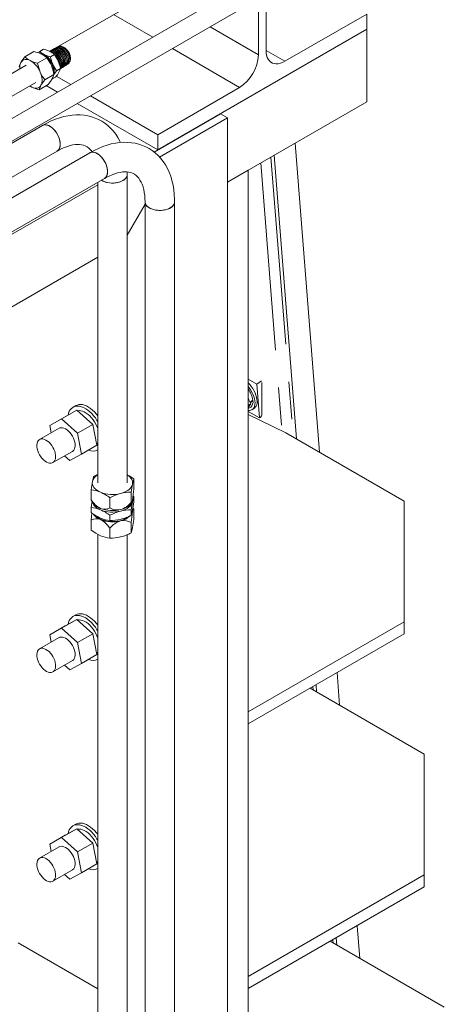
# Model space of a CAD drawing. Header units: millimetres. Extents: x 450 to 25135, y 150 to 17673.
# Tile 442 of 463: x 23675 to 24106, y 12099 to 13097. Entities that reach past the tile are written whole.
import ezdxf

# ---------------------------------------------------------------- set-up
doc = ezdxf.new("R2010")
doc.units = ezdxf.units.MM
doc.linetypes.add('SLD-Centrada-doble', pattern=[12.7, 6.35, -1.27, 1.27, -1.27, 1.27, -1.27])
doc.linetypes.add('SLD-Continua', pattern=[0])
doc.layers.add('COTAS', color=1, linetype='SLD-Continua')
doc.layers.add('OCULTA', color=8, linetype='SLD-Continua')

msp = doc.modelspace()

# ---------------------------------------------------------------- linework, layer by layer
at = {"color": 7, "linetype": 'SLD-Continua', "lineweight": 18, "ltscale": 30}
for p, q in [((23893.32, 13127.83), (23559.22, 12935)), ((23570.22, 12918.26), (23903.32, 13110.51)), ((23681.19, 13051.1), (23519.62, 12957.85)), ((23539.62, 12946.31), (23691.19, 13033.78)), ((23697.78, 12990.1), (23570.22, 12916.48)), ((23570.22, 12881.84), (23712.78, 12964.12)), ((23745.86, 12962.35), (23572.25, 12862.15)), ((23587.19, 12836.13), (23760.86, 12936.37)), ((23783.92, 12940.34), (23783.88, 12942.92)), ((23783.92, 12627.57), (23783.92, 12940.34)), ((23753.92, 12932.36), (23753.92, 12627.57)), ((23802, 12912.59), (23802, 11905.06)), ((23832, 11905.06), (23832, 12912.59)), ((23753.92, 12575.39), (23753.92, 11932.81)), ((23783.92, 11932.81), (23783.92, 12575.01))]:
    msp.add_line(p, q, dxfattribs=at)
at = {"color": 7, "linetype": 'SLD-Continua', "lineweight": 18, "ltscale": 30, "flags": 128}
for points in [[(23777.26, 12972.81), (23776.58, 12974.28), (23774.53, 12977.95), (23772.26, 12981.36), (23769.78, 12984.52), (23767.1, 12987.4), (23764.24, 12990.01), (23761.22, 12992.34), (23758.03, 12994.4), (23754.7, 12996.17), (23751.23, 12997.65), (23747.64, 12998.85), (23743.94, 12999.76), (23740.12, 13000.39), (23736.2, 13000.72), (23732.19, 13000.75), (23728.09, 13000.49), (23723.91, 12999.92), (23719.67, 12999.05), (23715.37, 12997.88), (23711.04, 12996.4), (23706.69, 12994.63), (23702.33, 12992.57), (23697.78, 12990.1)], [(23715.89, 12970.99), (23715.76, 12972.93), (23715.39, 12974.97), (23714.78, 12977.06), (23713.95, 12979.15), (23712.92, 12981.19), (23711.71, 12983.14), (23710.35, 12984.95), (23708.86, 12986.57), (23707.3, 12987.97), (23705.69, 12989.11), (23704.06, 12989.98), (23702.47, 12990.54), (23700.94, 12990.79), (23699.51, 12990.72), (23698.22, 12990.33), (23697.78, 12990.1)], [(23697.78, 12990.1), (23698.85, 12990.56), (23700.21, 12990.79), (23701.69, 12990.71), (23703.26, 12990.3), (23704.87, 12989.58), (23706.5, 12988.57), (23708.09, 12987.3), (23709.62, 12985.78), (23711.04, 12984.06), (23712.34, 12982.18), (23713.46, 12980.18), (23714.4, 12978.11), (23715.12, 12976.01), (23715.61, 12973.94), (23715.85, 12971.94), (23715.85, 12970.07), (23715.61, 12968.36), (23715.12, 12966.85), (23714.4, 12965.59), (23713.46, 12964.59), (23712.78, 12964.12)], [(23712.77, 12964.11), (23712.92, 12964.2), (23713.95, 12965.05), (23714.78, 12966.19), (23715.39, 12967.58), (23715.76, 12969.19), (23715.89, 12970.99)], [(23712.78, 12964.12), (23714.4, 12965.02), (23717.45, 12966.57), (23720.41, 12967.86), (23723.27, 12968.91), (23726, 12969.72), (23728.6, 12970.29), (23731.06, 12970.64), (23733.37, 12970.77), (23735.53, 12970.71), (23737.56, 12970.44), (23739.48, 12969.98), (23741.32, 12969.3), (23743.12, 12968.36), (23744.9, 12967.08), (23746.34, 12965.73), (23747.62, 12964.22), (23748.08, 12963.55)], [(23832, 12912.59), (23831.97, 12915.27), (23831.7, 12920.19), (23831.18, 12925), (23830.39, 12929.66), (23829.34, 12934.17), (23828.03, 12938.5), (23826.47, 12942.62), (23824.66, 12946.53), (23822.61, 12950.2), (23820.34, 12953.61), (23817.86, 12956.77), (23815.19, 12959.65), (23812.33, 12962.26), (23809.3, 12964.59), (23806.12, 12966.64), (23802.78, 12968.41), (23799.32, 12969.9), (23795.73, 12971.1), (23792.02, 12972.01), (23788.2, 12972.64), (23784.29, 12972.97), (23780.27, 12973), (23776.17, 12972.74), (23771.99, 12972.17), (23767.75, 12971.3), (23763.45, 12970.13), (23759.12, 12968.65), (23754.77, 12966.88), (23750.42, 12964.82), (23745.86, 12962.35)], [(23763.97, 12943.24), (23763.84, 12945.18), (23763.47, 12947.22), (23762.87, 12949.31), (23762.04, 12951.4), (23761, 12953.44), (23759.79, 12955.39), (23758.43, 12957.19), (23756.95, 12958.82), (23755.38, 12960.22), (23753.77, 12961.36), (23752.15, 12962.23), (23750.55, 12962.79), (23749.02, 12963.04), (23747.6, 12962.97), (23746.31, 12962.57), (23745.86, 12962.35)], [(23745.86, 12962.35), (23746.93, 12962.81), (23748.3, 12963.04), (23749.78, 12962.95), (23751.34, 12962.55), (23752.96, 12961.83), (23754.58, 12960.82), (23756.17, 12959.55), (23757.7, 12958.03), (23759.13, 12956.31), (23760.42, 12954.43), (23761.55, 12952.43), (23762.48, 12950.35), (23763.2, 12948.26), (23763.69, 12946.19), (23763.94, 12944.19), (23763.94, 12942.32), (23763.69, 12940.61), (23763.2, 12939.1), (23762.48, 12937.84), (23761.55, 12936.84), (23760.86, 12936.37)], [(23757.74, 12934.57), (23757.91, 12934.46), (23759.6, 12933.56), (23761.5, 12932.81), (23763.58, 12932.25), (23765.78, 12931.87), (23768.06, 12931.7), (23770.35, 12931.72), (23772.62, 12931.95), (23774.79, 12932.37), (23776.83, 12932.98), (23778.68, 12933.77), (23780.31, 12934.7), (23781.66, 12935.77), (23782.72, 12936.95), (23783.46, 12938.21), (23783.85, 12939.51), (23783.92, 12940.34)], [(23760.85, 12936.36), (23761, 12936.45), (23762.04, 12937.3), (23762.87, 12938.44), (23763.47, 12939.82), (23763.84, 12941.44), (23763.97, 12943.24)], [(23760.86, 12936.37), (23762.48, 12937.27), (23765.53, 12938.82), (23768.49, 12940.11), (23771.35, 12941.16), (23774.08, 12941.97), (23776.68, 12942.54), (23779.14, 12942.89), (23781.45, 12943.02), (23783.61, 12942.95), (23785.64, 12942.69), (23787.56, 12942.23), (23789.4, 12941.55), (23791.21, 12940.61), (23792.98, 12939.33), (23794.42, 12937.98), (23795.71, 12936.47), (23796.88, 12934.77), (23798.04, 12932.68), (23799.06, 12930.38), (23799.95, 12927.86), (23800.68, 12925.13), (23801.26, 12922.18), (23801.68, 12919.01), (23801.93, 12915.66), (23802, 12912.59)], [(23783.92, 12940.34), (23783.92, 12940.17), (23783.7, 12938.85), (23783.13, 12937.57), (23782.23, 12936.35), (23781.02, 12935.22), (23779.53, 12934.22)], [(23802, 12912.59), (23802.14, 12911.43), (23802.62, 12910.14), (23803.43, 12908.9), (23804.57, 12907.74), (23806, 12906.71), (23807.68, 12905.81), (23809.58, 12905.06), (23811.66, 12904.5), (23813.86, 12904.12), (23816.14, 12903.95), (23818.44, 12903.97), (23820.7, 12904.2), (23822.87, 12904.62), (23824.91, 12905.23), (23826.77, 12906.02), (23828.39, 12906.95), (23829.75, 12908.02), (23830.8, 12909.2), (23831.54, 12910.45), (23831.93, 12911.76), (23832, 12912.59)], [(23827.61, 12906.47), (23825.87, 12905.6), (23823.91, 12904.91), (23821.8, 12904.39), (23819.58, 12904.06), (23817.29, 12903.93), (23815, 12904.01), (23812.75, 12904.29), (23810.6, 12904.76), (23808.61, 12905.41), (23806.81, 12906.24), (23805.25, 12907.21), (23803.96, 12908.31), (23802.98, 12909.51), (23802.33, 12910.78), (23802.03, 12912.09), (23802, 12912.58)], [(23832, 12912.59), (23832, 12912.42), (23831.78, 12911.1), (23831.21, 12909.82), (23830.31, 12908.6), (23829.1, 12907.47), (23827.61, 12906.47)]]:
    msp.add_lwpolyline(points, dxfattribs=at)
at = {"color": 7, "linetype": 'SLD-Continua', "lineweight": 18, "ltscale": 900}
msp.add_arc((23768.95, 12954.25), 22.65, 240.34408, 297.82688, dxfattribs=at)
at = {"layer": 'COTAS', "linetype": 'SLD-Continua', "lineweight": 18, "ltscale": 30}
for p, q in [((23689.22, 13065.12), (23679.93, 13059.76)), ((23695.05, 13065.21), (23693.89, 13063.64)), ((23695.05, 13065.21), (23699, 13067.49)), ((23705.36, 13065.59), (23705.17, 13065.5)), ((23706.67, 13066.28), (23706.48, 13066.19)), ((23707.98, 13066.97), (23707.79, 13066.88)), ((23709.29, 13067.67), (23709.1, 13067.57)), ((23710.6, 13068.36), (23710.41, 13068.26)), ((23711.91, 13069.05), (23711.73, 13068.95)), ((23713.22, 13069.74), (23713.04, 13069.64)), ((23720.54, 13068.84), (23719.83, 13069.3)), ((23702.25, 13058.6), (23692.96, 13053.24)), ((23706.05, 13059.71), (23710, 13061.99)), ((23726.26, 13058.37), (23726.22, 13058.98)), ((23712.18, 13045.6), (23716.13, 13047.88)), ((23716.26, 13047.74), (23716.44, 13047.85)), ((23717.52, 13048.53), (23717.69, 13048.64)), ((23718.77, 13049.31), (23718.95, 13049.43)), ((23720.03, 13050.11), (23720.2, 13050.22)), ((23721.28, 13050.89), (23721.45, 13051)), ((23722.53, 13051.68), (23722.71, 13051.79)), ((23723.79, 13052.47), (23723.96, 13052.58)), ((23709.53, 13041.87), (23700.23, 13036.51)), ((23707.48, 13037.07), (23711.27, 13039.26)), ((23703.76, 13031.66), (23694.47, 13026.29)), ((23790.58, 12621.23), (23790.58, 12631.58)), ((23747.26, 12610.21), (23747.26, 12620.56)), ((23788.02, 12607.65), (23788.02, 12618)), ((23747.36, 12610.07), (23750.2, 12606.41)), ((23766.36, 12602.14), (23766.36, 12612.49)), ((23787.63, 12606.41), (23788.6, 12607.65)), ((23790.58, 12613.72), (23789.89, 12614.17)), ((23790.58, 12608.34), (23790.58, 12613.72)), ((23747.26, 12597.31), (23747.26, 12602.69)), ((23788.02, 12594.76), (23788.02, 12600.14)), ((23790.47, 12600.96), (23789.63, 12602.05)), ((23790.58, 12600.83), (23790.58, 12590.48)), ((23747.26, 12589.8), (23747.26, 12579.45)), ((23766.36, 12589.24), (23766.36, 12594.62)), ((23788.02, 12587.25), (23788.02, 12576.89)), ((23766.36, 12581.73), (23766.36, 12571.38))]:
    msp.add_line(p, q, dxfattribs=at)
at = {"layer": 'COTAS', "linetype": 'SLD-Continua', "lineweight": 18, "ltscale": 30, "flags": 128}
for points in [[(23699, 13067.49), (23702.31, 13066.5), (23705.35, 13065.24)], [(23705.23, 13065.16), (23706.53, 13065.33), (23709.05, 13064.56), (23711.59, 13062.79), (23713.89, 13060.24), (23715.69, 13057.2), (23716.79, 13054.02), (23717.09, 13051.06), (23716.54, 13048.66), (23716.1, 13048.12)], [(23716.21, 13047.82), (23717.36, 13048.86), (23718.1, 13051.06), (23718.01, 13053.9), (23717.11, 13057.04), (23715.47, 13060.14), (23713.29, 13062.82), (23710.79, 13064.8), (23708.25, 13065.83), (23705.96, 13065.8), (23705.24, 13065.37)], [(23716.06, 13048.22), (23716.49, 13048.82), (23716.92, 13051.31), (23716.52, 13054.32), (23715.32, 13057.51), (23713.44, 13060.5), (23711.1, 13062.97), (23708.54, 13064.62), (23706.05, 13065.26), (23705.31, 13065.11)], [(23705.43, 13065.46), (23706.43, 13065.97), (23708.78, 13065.85), (23711.33, 13064.67), (23713.8, 13062.58), (23715.92, 13059.82), (23717.46, 13056.7), (23718.25, 13053.58), (23718.22, 13050.81), (23717.37, 13048.72), (23716.36, 13047.96)], [(23716.8, 13048.3), (23718.13, 13049.03), (23719.16, 13050.92), (23719.39, 13053.54), (23718.79, 13056.59), (23717.42, 13059.73), (23715.43, 13062.59), (23713.03, 13064.85), (23710.49, 13066.25), (23708.08, 13066.63), (23706.07, 13065.94), (23705.86, 13065.68)], [(23706.68, 13066.24), (23708.6, 13066.74), (23711.05, 13066.2), (23713.59, 13064.66), (23715.94, 13062.29), (23717.85, 13059.36), (23719.11, 13056.21), (23719.58, 13053.21), (23719.22, 13050.68), (23718.09, 13048.93), (23717.64, 13048.73)], [(23718.25, 13049.18), (23718.82, 13049.35), (23720.11, 13050.88), (23720.64, 13053.25), (23720.35, 13056.16), (23719.27, 13059.29), (23717.5, 13062.28), (23715.24, 13064.79), (23712.73, 13066.53), (23710.25, 13067.3), (23708.08, 13067.01), (23707.34, 13066.41)], [(23708.04, 13066.87), (23708.58, 13067.23), (23710.82, 13067.35), (23713.32, 13066.41), (23715.81, 13064.53), (23718, 13061.92), (23719.67, 13058.88), (23720.63, 13055.76), (23720.78, 13052.92), (23720.12, 13050.68), (23718.91, 13049.48)], [(23719.22, 13049.8), (23719.42, 13049.81), (23720.95, 13050.98), (23721.78, 13053.05), (23721.8, 13055.77), (23721.01, 13058.84), (23719.49, 13061.91), (23717.4, 13064.63), (23714.97, 13066.68), (23712.46, 13067.82), (23710.15, 13067.94), (23708.77, 13067.24)], [(23709.34, 13067.56), (23710.71, 13068.09), (23713.07, 13067.8), (23715.58, 13066.48), (23717.97, 13064.3), (23719.98, 13061.5), (23721.38, 13058.4), (23722.03, 13055.36), (23721.86, 13052.74), (23720.9, 13050.81), (23720.13, 13050.34)], [(23721.22, 13050.99), (23721.7, 13051.21), (23722.8, 13052.95), (23723.13, 13055.45), (23722.65, 13058.41), (23721.4, 13061.51), (23719.51, 13064.38), (23717.19, 13066.7), (23714.69, 13068.2), (23712.28, 13068.71), (23710.24, 13068.16), (23709.86, 13067.76)], [(23710.62, 13068.32), (23710.76, 13068.44), (23712.89, 13068.79), (23715.33, 13068.09), (23717.81, 13066.42), (23720.07, 13063.98), (23721.86, 13061.04), (23722.98, 13057.94), (23723.31, 13055.04), (23722.83, 13052.67), (23721.59, 13051.09), (23721.43, 13051.04)], [(23721.94, 13051.5), (23722.36, 13051.58), (23723.72, 13052.97), (23724.35, 13055.2), (23724.17, 13058.01), (23723.2, 13061.08), (23721.54, 13064.06), (23719.37, 13066.61), (23716.92, 13068.44), (23714.46, 13069.33), (23712.26, 13069.18), (23711.33, 13068.53)], [(23711.98, 13068.92), (23712.84, 13069.39), (23715.11, 13069.33), (23717.59, 13068.25), (23720, 13066.26), (23722.09, 13063.6), (23723.63, 13060.57), (23724.45, 13057.53), (23724.46, 13054.81), (23723.68, 13052.73), (23722.64, 13051.89)], [(23723.08, 13052.25), (23723.53, 13052.33), (23724.91, 13053.66), (23725.58, 13055.84), (23725.44, 13058.61), (23724.52, 13061.66), (23722.9, 13064.63), (23720.76, 13067.2), (23718.33, 13069.06), (23715.88, 13070), (23713.67, 13069.91), (23713.1, 13069.53)], [(23713.24, 13069.69), (23715.03, 13070.18), (23717.4, 13069.7), (23719.87, 13068.23), (23722.17, 13065.95), (23724.05, 13063.12), (23725.3, 13060.06), (23725.79, 13057.12), (23725.48, 13054.64), (23724.4, 13052.91), (23723.91, 13052.68)], [(23713.74, 13064.51), (23713.64, 13065.89), (23713.71, 13066.45)], [(23714, 13069.9), (23714.82, 13070.42), (23716.96, 13070.52), (23719.34, 13069.6), (23721.69, 13067.78), (23723.74, 13065.29), (23725.27, 13062.41), (23726.13, 13059.48), (23726.22, 13056.85), (23725.55, 13054.8), (23725.49, 13054.74)], [(23685.43, 13055.91), (23683.97, 13056.54), (23682.54, 13056.92), (23681.17, 13057.05), (23679.89, 13056.93), (23678.72, 13056.57), (23677.67, 13055.96), (23676.77, 13055.12), (23676.03, 13054.07)], [(23679.93, 13059.76), (23682.39, 13057.74), (23685.43, 13055.91)], [(23702.25, 13058.6), (23699.79, 13060.62), (23696.75, 13062.44)], [(23706.05, 13059.71), (23702.73, 13060.7), (23699.69, 13061.97)], [(23708.08, 13063.57), (23709.34, 13062.88), (23711.78, 13060.59), (23713.81, 13057.69), (23715.21, 13054.5), (23715.83, 13051.4), (23715.7, 13049.84)], [(23715.57, 13050.43), (23715.63, 13051.64), (23714.91, 13054.78), (23713.43, 13057.95), (23711.33, 13060.8), (23709.93, 13062.05)], [(23674.16, 13049.54), (23674.84, 13051.62), (23676.03, 13054.07)], [(23709.59, 13041.9), (23710.46, 13043.26), (23712.18, 13045.6)], [(23716.13, 13047.88), (23715.56, 13046.12), (23714.55, 13044.06)], [(23696.34, 13030.82), (23696.9, 13032.07), (23697.29, 13033.5), (23697.48, 13035.09), (23697.48, 13036.8), (23697.28, 13038.6), (23696.9, 13040.48), (23696.33, 13042.38), (23695.59, 13044.29)], [(23700.23, 13036.51), (23698.09, 13033.58), (23696.34, 13030.82)], [(23703.76, 13031.66), (23705.91, 13034.58), (23707.65, 13037.35)], [(23686.94, 13028.97), (23686.48, 13029.21), (23684.93, 13030.17)], [(23684.94, 13030.18), (23685.46, 13029.82), (23686.94, 13028.97)], [(23686.94, 13028.97), (23688.41, 13028.35), (23689.84, 13027.97), (23691.2, 13027.84), (23692.48, 13027.95), (23693.66, 13028.32), (23694.7, 13028.92), (23695.6, 13029.76), (23696.34, 13030.82)], [(23694.47, 13026.29), (23690.54, 13027.47), (23686.94, 13028.97)], [(23753.92, 12636.07), (23753.87, 12636.05), (23749.82, 12634.14)], [(23790.58, 12631.58), (23785.9, 12634.65), (23783.92, 12635.65)], [(23783.92, 12635.63), (23784.89, 12634.98), (23786.43, 12633.71), (23787.68, 12632.34), (23788.59, 12630.89), (23789.18, 12629.38), (23789.41, 12627.83), (23789.3, 12626.29)], [(23756.81, 12618.02), (23754.76, 12619.01), (23752.94, 12620.15), (23751.4, 12621.42), (23750.16, 12622.79), (23749.24, 12624.25), (23748.66, 12625.76), (23748.42, 12627.3), (23748.54, 12628.84)], [(23749.82, 12634.14), (23749.19, 12631.9), (23748.54, 12628.84)], [(23789.3, 12626.29), (23788.84, 12624.76), (23788.03, 12623.29), (23786.9, 12621.88), (23785.46, 12620.58), (23783.74, 12619.39), (23781.76, 12618.35), (23779.57, 12617.46), (23777.19, 12616.74)], [(23788.02, 12618), (23788.65, 12622.41), (23789.3, 12626.29)], [(23747.26, 12620.56), (23751.94, 12619.67), (23756.81, 12618.02)], [(23748.2, 12608.99), (23747.85, 12606.88), (23747.26, 12602.69)], [(23748.51, 12608.59), (23748.66, 12607.89), (23749.24, 12606.38), (23750.16, 12604.93), (23751.4, 12603.56), (23752.94, 12602.29), (23754.76, 12601.15), (23756.81, 12600.15)], [(23777.19, 12598.88), (23779.57, 12599.59), (23781.76, 12600.48), (23783.74, 12601.53), (23785.46, 12602.71), (23786.9, 12604.02), (23788.03, 12605.42), (23788.84, 12606.9), (23789.3, 12608.42)], [(23789.3, 12609.96), (23788.93, 12608.4), (23788.65, 12607.72), (23788.38, 12607.47), (23788.02, 12607.65)], [(23788.02, 12600.14), (23788.65, 12604.55), (23789.3, 12608.42)], [(23789.3, 12608.42), (23789.41, 12609.97), (23789.4, 12610.26)], [(23790.58, 12608.34), (23789.95, 12603.93), (23789.3, 12600.05)], [(23747.26, 12602.69), (23751.94, 12601.8), (23756.81, 12600.15)], [(23747.26, 12589.8), (23747.6, 12593.57), (23747.94, 12596.86)], [(23789.3, 12598.52), (23788.84, 12597), (23788.8, 12596.91)], [(23790.58, 12600.83), (23790.24, 12601.01), (23789.86, 12600.58), (23789.64, 12599.99), (23789.4, 12599.04), (23789.3, 12598.52)], [(23789.37, 12600.59), (23789.41, 12600.07), (23789.3, 12598.52)], [(23785.63, 12593.5), (23784.76, 12592.79), (23783, 12591.64), (23780.99, 12590.63), (23778.76, 12589.78), (23776.36, 12589.11), (23773.82, 12588.63), (23771.2, 12588.36), (23768.54, 12588.28), (23765.88, 12588.42), (23763.28, 12588.75), (23760.78, 12589.28), (23758.42, 12590), (23756.25, 12590.9), (23754.31, 12591.95), (23752.63, 12593.15), (23751.24, 12594.46), (23751, 12594.73)], [(23766.36, 12589.24), (23761.68, 12590.14), (23756.81, 12591.78)], [(23766.36, 12581.73), (23763.84, 12584.77), (23761, 12587.57), (23759.35, 12588.84), (23757.58, 12589.9), (23756.81, 12590.25)], [(23747.26, 12579.45), (23751.94, 12576.39), (23756.81, 12573.92)], [(23788.02, 12576.89), (23788.65, 12579.14), (23789.3, 12582.19)]]:
    msp.add_lwpolyline(points, dxfattribs=at)
at = {"layer": 'COTAS', "linetype": 'SLD-Centrada-doble', "lineweight": 18, "ltscale": 30, "flags": 128}
msp.add_lwpolyline([(23709.09, 13044.17), (23709.17, 13045.46), (23709.05, 13047.26), (23708.68, 13049.15), (23708.06, 13051.08), (23707.23, 13053), (23706.2, 13054.85), (23704.99, 13056.58), (23703.66, 13058.14), (23702.23, 13059.48), (23700.74, 13060.56), (23699.24, 13061.36), (23697.89, 13061.82)], dxfattribs=at)
at = {"layer": 'COTAS', "linetype": 'SLD-Continua', "lineweight": 18, "ltscale": 900}
for centre, radius, start, end in [((23681.01, 13030.08), 35.99, 64.05916, 76.80586), ((23708.29, 13079.24), 19.29, 226.65252, 243.54084), ((23696.75, 13047.97), 19.29, 46.65252, 63.54084), ((23712.89, 13057.91), 13.33, 22.56793, 55.00876), ((23715.72, 13031.09), 45.85, 141.3131, 149.93511), ((23701.18, 13088.28), 35.99, 244.05916, 256.80586), ((23673.7, 13035.42), 23.62, 22.0644, 60.20422), ((23695.93, 13055.05), 7.87, 61.47795, 90.11523), ((23689.79, 13044.68), 19.93, 22.0644, 60.20422), ((23671.98, 13035.25), 38.23, 24.0293, 37.6449), ((23740.65, 13065.77), 35.13, 189.91918, 202.77821), ((23684.56, 13042.35), 32.14, 24.00402, 37.67017), ((23682.6, 13042.14), 34.02, 9.70772, 22.98967), ((23714.41, 13058.16), 11.85, 4.00504, 24.29594), ((23686.65, 13048.93), 11.8, 154.16817, 186.94968), ((23734.21, 13060.48), 41.88, 189.95625, 202.74113), ((23669.89, 13035.11), 40.2, 9.68839, 23.009), ((23694.25, 13045.37), 15.57, 348.70064, 25.8776), ((23736.96, 13064.84), 31.37, 203.83662, 217.83757), ((23729.51, 13059.27), 37.08, 203.81749, 217.85671), ((23691.44, 13046.71), 18.72, 330.01243, 345.03664), ((23681.07, 13063.44), 38.69, 321.31309, 329.93511), ((23712.56, 13021.46), 18.72, 150.01243, 165.03664), ((23759.14, 12625.96), 10.99, 118.38803, 164.80313), ((23894.43, 12602.1), 148.32, 169.61226, 172.85152), ((23836.36, 12617.73), 47.83, 163.16719, 169.69646), ((23737.87, 12574.28), 47.66, 53.28349, 66.57941), ((23768.98, 12649), 33.29, 248.55197, 284.27385), ((23790.32, 12567.39), 51.07, 104.89679, 117.97719), ((23787.56, 12574.88), 43.12, 89.38164, 103.90663), ((23674.4, 12628.69), 116.42, 350.74013, 356.32778), ((23768.98, 12624.94), 26.24, 214.15023, 242.38029), ((23762.66, 12616.86), 16.26, 220.00231, 248.92764), ((23769.4, 12623.78), 24.64, 288.44288, 319.10607), ((23773.51, 12618.9), 18.86, 281.24744, 318.49256), ((23836.36, 12599.87), 47.83, 163.16719, 169.69646), ((23775.76, 12635.52), 47.66, 233.28349, 246.57941), ((23761.98, 12604.4), 15.06, 215.88245, 249.95066), ((23761.1, 12612.16), 11.32, 247.72908, 297.68386), ((23768.98, 12632.67), 33.29, 248.55197, 284.27385), ((23768.98, 12631.14), 33.29, 248.55197, 284.27385), ((23737.87, 12556.42), 47.66, 53.28349, 66.57941), ((23773.98, 12615.08), 15.02, 239.52024, 282.33593), ((23790.32, 12549.53), 51.06, 104.89582, 117.97816), ((23787.56, 12557.01), 43.13, 89.38252, 103.90576), ((23742.24, 12608.61), 47.83, 343.16719, 349.69646), ((23919.79, 12578.02), 132.1, 171.07194, 175.99597), ((23752.53, 12579.66), 11.43, 67.97413, 117.43881), ((23768.98, 12621.24), 33.29, 248.55197, 284.27385), ((23766.91, 12631.62), 42.38, 269.25426, 284.03401), ((23784.7, 12566.03), 24.14, 108.12008, 139.42887), ((23763.4, 12641.54), 52.86, 285.11965, 297.75434), ((23772.78, 12609.04), 20.55, 282.38406, 313.166), ((23780.4, 12574.3), 15.02, 59.52432, 102.33185), ((23643.41, 12608.93), 148.32, 349.61226, 352.85152), ((23763.42, 12623.64), 52.82, 285.11468, 297.7593), ((23770.68, 12606.85), 35.73, 247.16446, 263.06146), ((23766.91, 12613.77), 42.4, 269.2567, 284.03157)]:
    msp.add_arc(centre, radius, start, end, dxfattribs=at)
at = {"layer": 'OCULTA', "linetype": 'SLD-Continua', "lineweight": 18, "ltscale": 30}
for p, q in [((23917.06, 13187.51), (23710.68, 13068.4)), ((23917.06, 13187.51), (23710.68, 13068.4)), ((23917.06, 13187.51), (23710.68, 13068.4)), ((23917.06, 13187.51), (23710.68, 13068.4)), ((23924.84, 13066.24), (23924.84, 13118.21)), ((23924.84, 13066.24), (23924.84, 13118.21)), ((23924.84, 13066.24), (23924.84, 13118.21)), ((23924.84, 13066.24), (23924.84, 13118.21)), ((23917.06, 13110.36), (23917.06, 13061.75)), ((23917.06, 13110.36), (23917.06, 13061.75)), ((23917.06, 13110.36), (23917.06, 13061.75)), ((23917.06, 13110.36), (23917.06, 13061.75)), ((24027.01, 13103.16), (23943.93, 13055.21)), ((24027.01, 13103.16), (23943.93, 13055.21)), ((24027.01, 13103.16), (23943.93, 13055.21)), ((24027.01, 13103.16), (23943.93, 13055.21)), ((24027.01, 13087.64), (24027.01, 13103.16)), ((24027.01, 13087.64), (24027.01, 13103.16)), ((24027.01, 13087.64), (24027.01, 13103.16)), ((24027.01, 13087.64), (24027.01, 13103.16)), ((23814.88, 12965.21), (24027.01, 13087.64)), ((23814.88, 12965.21), (24027.01, 13087.64)), ((23814.88, 12965.21), (24027.01, 13087.64)), ((23814.88, 12965.21), (24027.01, 13087.64)), ((24027.01, 13087.64), (23843.16, 12981.53)), ((24027.01, 13087.64), (23843.16, 12981.53)), ((24027.01, 13087.64), (23843.16, 12981.53)), ((24027.01, 13014.14), (24027.01, 13087.64)), ((24027.01, 13014.14), (24027.01, 13087.64)), ((24027.01, 13014.14), (24027.01, 13087.64)), ((23708.66, 13067.23), (23707.59, 13066.61)), ((23708.66, 13067.23), (23707.59, 13066.61)), ((23708.66, 13067.23), (23707.59, 13066.61)), ((23708.66, 13067.23), (23707.59, 13066.61)), ((23726.66, 13031.64), (23711.92, 13040.15)), ((23726.66, 13031.64), (23711.92, 13040.15)), ((23726.66, 13031.64), (23711.92, 13040.15)), ((23726.66, 13031.64), (23711.92, 13040.15)), ((23713.22, 13023.88), (23701.76, 13030.5)), ((23713.22, 13023.88), (23701.76, 13030.5)), ((23713.22, 13023.88), (23701.76, 13030.5)), ((23713.22, 13023.88), (23701.76, 13030.5)), ((23897.97, 13028.68), (23814.88, 12980.73)), ((23897.97, 13028.68), (23814.88, 12980.73)), ((23897.97, 13028.68), (23814.88, 12980.73)), ((23897.97, 13028.68), (23814.88, 12980.73)), ((23814.88, 12980.73), (23746.67, 13020.1)), ((23814.88, 12980.73), (23746.67, 13020.1)), ((23814.88, 12980.73), (23746.67, 13020.1)), ((23814.88, 12980.73), (23746.67, 13020.1)), ((23814.88, 12965.21), (23733.23, 13012.34)), ((23814.88, 12965.21), (23733.23, 13012.34)), ((23814.88, 12965.21), (23733.23, 13012.34)), ((23814.88, 12965.21), (23733.23, 13012.34)), ((24027.01, 13014.14), (23885.59, 12932.52)), ((24027.01, 13014.14), (23885.59, 12932.52)), ((24027.01, 13014.14), (23885.59, 12932.52)), ((23878.52, 13001.94), (23811.23, 12963.1)), ((23816.65, 12958.07), (23885.59, 12997.86)), ((23885.59, 12997.86), (23878.52, 13001.94)), ((23885.59, 12997.86), (23885.59, 11650.4)), ((23811.23, 12963.1), (23843.16, 12981.53)), ((23811.23, 12963.1), (23843.16, 12981.53)), ((23811.23, 12963.1), (23843.16, 12981.53)), ((23811.23, 12963.1), (23843.16, 12981.53)), ((23814.88, 12980.73), (23814.88, 12965.21)), ((23814.88, 12980.73), (23814.88, 12965.21)), ((23814.88, 12980.73), (23814.88, 12965.21)), ((23814.88, 12980.73), (23814.88, 12965.21)), ((23954.39, 12972.23), (23979.23, 12658.62)), ((23933.09, 12959.94), (23955.9, 12672.08)), ((23933.09, 12959.94), (23955.9, 12672.08)), ((23933.09, 12959.94), (23955.9, 12672.08)), ((23933.09, 12959.94), (23955.9, 12672.08)), ((23906.8, 12944.77), (23885.59, 12932.52)), ((23906.8, 12944.77), (23885.59, 12932.52)), ((23906.8, 12944.77), (23885.59, 12932.52)), ((23906.8, 12944.77), (23906.8, 11500.92)), ((23906.8, 12944.77), (23906.8, 11500.92)), ((23906.8, 12944.77), (23906.8, 11500.92)), ((23587.19, 12833.8), (23753.92, 12930.03)), ((23587.19, 12833.8), (23753.92, 12930.03)), ((23587.19, 12833.8), (23753.92, 12930.03)), ((23587.19, 12833.8), (23753.92, 12930.03)), ((23783.92, 12878.92), (23802, 12910.24)), ((23802, 12910.24), (23783.92, 12878.92)), ((23783.92, 12878.92), (23802, 12910.24)), ((23783.92, 12878.92), (23802, 12910.24)), ((23783.92, 12878.92), (23802, 12910.24)), ((23802, 12910.24), (23783.92, 12878.92)), ((23802, 12910.24), (23783.92, 12878.92)), ((23802, 12910.24), (23783.92, 12878.92)), ((23494.56, 12706.84), (23753.92, 12856.53)), ((23494.56, 12706.84), (23753.92, 12856.53)), ((23494.56, 12706.84), (23753.92, 12856.53)), ((23494.56, 12706.84), (23753.92, 12856.53)), ((23915.48, 12727.7), (23906.8, 12732.71)), ((23920.3, 12730.97), (23915.48, 12727.7)), ((23915.48, 12727.7), (23918.19, 12693.47)), ((23920.64, 12697.25), (23920.42, 12729.41)), ((23731.67, 12705.9), (23728.84, 12704.27)), ((23906.8, 12713.26), (23909.31, 12707.86)), ((23909.31, 12707.86), (23906.8, 12706.16)), ((23909.31, 12707.86), (23906.8, 12703.95)), ((23911.51, 12711.31), (23908.62, 12709.34)), ((23911.56, 12710.68), (23908.85, 12708.84)), ((23911.56, 12710.68), (23911.04, 12710.98)), ((23732.93, 12701.3), (23717.37, 12692.32)), ((23720.97, 12694.66), (23732.93, 12701.3)), ((23732.93, 12701.3), (23749.05, 12686.81)), ((23906.8, 12702.81), (23909.28, 12704.49)), ((23918.19, 12693.47), (23906.8, 12700.05)), ((23944.93, 12678.41), (23906.8, 12696.82)), ((23944.93, 12678.41), (23906.8, 12696.82)), ((23944.93, 12678.41), (23906.8, 12696.82)), ((23910.96, 12702.01), (23913.08, 12703.44)), ((23720.97, 12694.66), (23705.42, 12685.68)), ((23705.42, 12685.68), (23717.37, 12692.32)), ((23706.87, 12678.31), (23705.42, 12685.68)), ((23717.37, 12692.32), (23733.49, 12677.83)), ((23749.05, 12686.81), (23733.49, 12677.83)), ((23749.05, 12686.81), (23753.22, 12665.68)), ((23918.19, 12693.47), (23918.84, 12693.91)), ((23714.79, 12682.88), (23695, 12671.46)), ((23733.49, 12677.83), (23737.67, 12656.7)), ((24065.14, 12609.03), (23944.93, 12678.41)), ((24065.14, 12609.03), (23944.93, 12678.41)), ((24065.14, 12609.03), (23944.93, 12678.41)), ((23753.22, 12665.68), (23737.67, 12656.7)), ((23708.49, 12648.07), (23728.29, 12659.5)), ((23737.67, 12656.7), (23725.72, 12650.06)), ((23753.84, 12660.97), (23753.92, 12661.01)), ((23725.72, 12650.06), (23720.33, 12654.9)), ((24065.14, 12486.6), (24065.14, 12609.03)), ((24065.14, 12486.6), (24065.14, 12609.03)), ((24065.14, 12486.6), (24065.14, 12609.03)), ((23732.93, 12488.97), (23717.37, 12479.99)), ((23720.97, 12482.34), (23732.93, 12488.97)), ((23731.67, 12493.58), (23728.84, 12491.94)), ((23732.93, 12488.97), (23749.05, 12474.48)), ((23906.8, 12395.22), (24065.14, 12486.6)), ((23906.8, 12395.22), (24065.14, 12486.6)), ((23906.8, 12395.22), (24065.14, 12486.6)), ((24065.14, 12474.35), (24065.14, 12486.6)), ((24065.14, 12474.35), (24065.14, 12486.6)), ((24065.14, 12474.35), (24065.14, 12486.6)), ((23720.97, 12482.34), (23705.42, 12473.36)), ((23705.42, 12473.36), (23717.37, 12479.99)), ((23717.37, 12479.99), (23733.49, 12465.5)), ((23714.79, 12470.56), (23695, 12459.13)), ((23706.87, 12465.99), (23705.42, 12473.36)), ((23749.05, 12474.48), (23733.49, 12465.5)), ((23749.05, 12474.48), (23753.22, 12453.35)), ((23906.8, 12382.97), (24065.14, 12474.35)), ((23906.8, 12382.97), (24065.14, 12474.35)), ((23906.8, 12382.97), (24065.14, 12474.35)), ((23733.49, 12465.5), (23737.67, 12444.37)), ((23708.49, 12435.75), (23728.29, 12447.17)), ((23753.22, 12453.35), (23737.67, 12444.37)), ((23753.84, 12448.64), (23753.92, 12448.69)), ((23725.72, 12437.74), (23720.33, 12442.58)), ((23737.67, 12444.37), (23725.72, 12437.74)), ((23996.94, 12434.99), (23999.57, 12401.89)), ((24085.48, 12352.3), (23969.58, 12419.2)), ((24085.48, 12352.3), (23969.58, 12419.2)), ((24085.48, 12352.3), (23969.58, 12419.2)), ((23975.65, 12422.7), (23976.23, 12415.36)), ((23975.65, 12422.7), (23976.23, 12415.36)), ((23975.65, 12422.7), (23976.23, 12415.36)), ((23975.65, 12422.7), (23976.23, 12415.36)), ((23906.8, 12395.22), (23906.8, 12395.22)), ((23906.8, 12382.97), (23906.8, 12395.22)), ((23906.8, 12395.22), (23906.8, 12395.22)), ((23906.8, 12382.97), (23906.8, 12395.22)), ((23906.8, 12395.22), (23906.8, 12395.22)), ((23906.8, 12382.97), (23906.8, 12395.22)), ((23906.8, 12382.97), (23906.8, 12382.97)), ((23906.8, 12382.97), (23906.8, 12382.97)), ((23906.8, 12382.97), (23906.8, 12382.97)), ((24085.48, 12229.87), (24085.48, 12352.3)), ((24085.48, 12229.87), (24085.48, 12352.3)), ((24085.48, 12229.87), (24085.48, 12352.3)), ((23732.93, 12276.65), (23717.37, 12267.67)), ((23720.97, 12270.01), (23732.93, 12276.65)), ((23731.67, 12281.25), (23728.84, 12279.62)), ((23732.93, 12276.65), (23749.05, 12262.15)), ((23720.97, 12270.01), (23705.42, 12261.03)), ((23705.42, 12261.03), (23717.37, 12267.67)), ((23717.37, 12267.67), (23733.49, 12253.17)), ((23714.79, 12258.23), (23695, 12246.8)), ((23706.87, 12253.66), (23705.42, 12261.03)), ((23749.05, 12262.15), (23733.49, 12253.17)), ((23749.05, 12262.15), (23753.22, 12241.02)), ((23733.49, 12253.17), (23737.67, 12232.05)), ((23753.22, 12241.02), (23737.67, 12232.05)), ((23753.84, 12236.31), (23753.92, 12236.36)), ((23708.49, 12223.42), (23728.29, 12234.85)), ((23725.72, 12225.41), (23720.33, 12230.25)), ((23737.67, 12232.05), (23725.72, 12225.41)), ((23906.8, 12126.75), (24085.48, 12229.87)), ((23906.8, 12126.75), (24085.48, 12229.87)), ((23906.8, 12126.75), (24085.48, 12229.87)), ((24085.48, 12217.62), (24085.48, 12229.87)), ((24085.48, 12217.62), (24085.48, 12229.87)), ((24085.48, 12217.62), (24085.48, 12229.87)), ((23906.8, 12114.5), (24085.48, 12217.62)), ((23906.8, 12114.5), (24085.48, 12217.62)), ((23906.8, 12114.5), (24085.48, 12217.62)), ((24017.28, 12178.26), (24019.9, 12145.16)), ((23995.99, 12165.97), (23996.57, 12158.63)), ((23995.99, 12165.97), (23996.57, 12158.63)), ((23995.99, 12165.97), (23996.57, 12158.63)), ((23995.99, 12165.97), (23996.57, 12158.63)), ((23753.92, 12114.33), (23673.26, 12160.87)), ((23673.26, 12160.87), (23753.92, 12114.33)), ((23753.92, 12114.33), (23673.26, 12160.87)), ((23753.92, 12114.33), (23673.26, 12160.87)), ((23753.92, 12114.33), (23673.26, 12160.87)), ((23673.26, 12160.87), (23753.92, 12114.33)), ((23673.26, 12160.87), (23753.92, 12114.33)), ((23673.26, 12160.87), (23753.92, 12114.33)), ((24105.82, 12095.58), (23989.91, 12162.47)), ((24105.82, 12095.58), (23989.91, 12162.47)), ((24105.82, 12095.58), (23989.91, 12162.47)), ((23906.8, 12126.75), (23906.8, 12126.75)), ((23906.8, 12114.5), (23906.8, 12126.75)), ((23906.8, 12126.75), (23906.8, 12126.75)), ((23906.8, 12114.5), (23906.8, 12126.75)), ((23906.8, 12126.75), (23906.8, 12126.75)), ((23906.8, 12114.5), (23906.8, 12126.75)), ((23906.8, 12114.5), (23906.8, 12114.5)), ((23906.8, 12114.5), (23906.8, 12114.5)), ((23906.8, 12114.5), (23906.8, 12114.5))]:
    msp.add_line(p, q, dxfattribs=at)
at = {"layer": 'OCULTA', "linetype": 'SLD-Centrada-doble', "lineweight": 18, "ltscale": 30}
for p, q in [((23809.75, 13079.59), (23769.91, 13102.58)), ((23809.75, 13079.59), (23769.91, 13102.58)), ((23809.75, 13079.59), (23769.91, 13102.58)), ((23809.75, 13079.59), (23769.91, 13102.58)), ((23917.06, 13061.75), (23867.95, 13090.09)), ((23917.06, 13061.75), (23867.95, 13090.09)), ((23917.06, 13061.75), (23867.95, 13090.09)), ((23917.06, 13061.75), (23867.95, 13090.09)), ((23897.97, 13028.68), (23829.75, 13068.05)), ((23897.97, 13028.68), (23829.75, 13068.05)), ((23897.97, 13028.68), (23829.75, 13068.05)), ((23897.97, 13028.68), (23829.75, 13068.05)), ((23943.93, 13055.21), (23924.84, 13066.22)), ((23943.93, 13055.21), (23924.84, 13066.22)), ((23943.93, 13055.21), (23924.84, 13066.22)), ((23943.93, 13055.21), (23924.84, 13066.22)), ((23929.82, 12958.05), (23952.31, 12674.16)), ((23929.82, 12958.05), (23952.31, 12674.16)), ((23929.82, 12958.05), (23952.31, 12674.16)), ((23919.41, 12952.04), (23940.93, 12680.35)), ((23919.41, 12952.04), (23940.93, 12680.35)), ((23919.41, 12952.04), (23940.93, 12680.35)), ((23972.38, 12420.81), (23972.64, 12417.43)), ((23972.38, 12420.81), (23972.64, 12417.43)), ((23972.38, 12420.81), (23972.64, 12417.43)), ((23992.71, 12164.08), (23992.98, 12160.7)), ((23992.71, 12164.08), (23992.98, 12160.7)), ((23992.71, 12164.08), (23992.98, 12160.7))]:
    msp.add_line(p, q, dxfattribs=at)
at = {"layer": 'OCULTA', "linetype": 'SLD-Continua', "lineweight": 18, "ltscale": 30, "flags": 128}
for points in [[(23943.93, 13055.21), (23941.63, 13054.04), (23939.36, 13053.21), (23937.16, 13052.73), (23935.06, 13052.61), (23933.08, 13052.85), (23931.27, 13053.44), (23929.64, 13054.39), (23928.22, 13055.66), (23927.02, 13057.25), (23926.08, 13059.13), (23925.39, 13061.28), (23924.97, 13063.66), (23924.84, 13066.24)], [(23943.93, 13055.21), (23941.63, 13054.04), (23939.36, 13053.21), (23937.16, 13052.73), (23935.06, 13052.61), (23933.08, 13052.85), (23931.27, 13053.44), (23929.64, 13054.39), (23928.22, 13055.66), (23927.02, 13057.25), (23926.08, 13059.13), (23925.39, 13061.28), (23924.97, 13063.66), (23924.84, 13066.24)], [(23943.93, 13055.21), (23941.63, 13054.04), (23939.36, 13053.21), (23937.16, 13052.73), (23935.06, 13052.61), (23933.08, 13052.85), (23931.27, 13053.44), (23929.64, 13054.39), (23928.22, 13055.66), (23927.02, 13057.25), (23926.08, 13059.13), (23925.39, 13061.28), (23924.97, 13063.66), (23924.84, 13066.24)], [(23943.93, 13055.21), (23941.63, 13054.04), (23939.36, 13053.21), (23937.16, 13052.73), (23935.06, 13052.61), (23933.08, 13052.85), (23931.27, 13053.44), (23929.64, 13054.39), (23928.22, 13055.66), (23927.02, 13057.25), (23926.08, 13059.13), (23925.39, 13061.28), (23924.97, 13063.66), (23924.84, 13066.24)], [(23906.8, 12729), (23908.25, 12727.44), (23909.85, 12725.44), (23911.31, 12723.32), (23912.61, 12721.1), (23913.71, 12718.84), (23914.6, 12716.58), (23915.25, 12714.36), (23915.66, 12712.22), (23915.82, 12710.22), (23915.73, 12708.37), (23915.38, 12706.73), (23914.78, 12705.33), (23913.95, 12704.18), (23913.08, 12703.44)], [(23906.8, 12725.21), (23907.74, 12724.01), (23909.2, 12721.88), (23910.49, 12719.67), (23911.6, 12717.41), (23912.48, 12715.15), (23913.14, 12712.93), (23913.55, 12710.79), (23913.71, 12708.78), (23913.61, 12706.94), (23913.26, 12705.3), (23912.67, 12703.89), (23911.83, 12702.75), (23910.78, 12701.89), (23909.53, 12701.33), (23908.11, 12701.08), (23906.8, 12701.11)], [(23723.95, 12696.31), (23724.41, 12698.26), (23725.13, 12700.11), (23726.08, 12701.72), (23727.24, 12703.07), (23728.6, 12704.12), (23730.13, 12704.88), (23731.83, 12705.32), (23733.66, 12705.44), (23735.6, 12705.24), (23737.61, 12704.73), (23739.68, 12703.9), (23741.78, 12702.78), (23743.86, 12701.37), (23745.92, 12699.7), (23747.9, 12697.79), (23749.8, 12695.67), (23751.58, 12693.36), (23753.21, 12690.9), (23753.92, 12689.71)], [(23731.67, 12705.9), (23732.96, 12706.51), (23734.66, 12706.95), (23736.49, 12707.07), (23738.42, 12706.87), (23740.44, 12706.36), (23742.51, 12705.53), (23744.61, 12704.41), (23746.69, 12703), (23748.74, 12701.33), (23750.73, 12699.42), (23752.63, 12697.3), (23753.92, 12695.66)], [(23906.8, 12713.74), (23907.12, 12712.85), (23907.37, 12712.03)], [(23733.54, 12700.74), (23734.98, 12700.88), (23736.71, 12700.72), (23738.52, 12700.25), (23740.38, 12699.47), (23742.25, 12698.39), (23744.12, 12697.03), (23745.93, 12695.42), (23747.66, 12693.58), (23749.28, 12691.55), (23750.76, 12689.37), (23752.07, 12687.06), (23753.2, 12684.68), (23753.92, 12682.83)], [(23714.79, 12682.88), (23715.44, 12683.19), (23716.74, 12683.49), (23718.16, 12683.45), (23719.68, 12683.08), (23721.24, 12682.38), (23722.82, 12681.38), (23724.36, 12680.1), (23725.82, 12678.58), (23727.17, 12676.86), (23728.36, 12674.98), (23729.37, 12672.99), (23730.16, 12670.96), (23730.72, 12668.94), (23731.03, 12666.97), (23731.08, 12665.13), (23730.87, 12663.44), (23730.4, 12661.97), (23729.69, 12660.75), (23728.77, 12659.82), (23728.29, 12659.5)], [(23708.56, 12663.55), (23707.37, 12665.43), (23706.02, 12667.15), (23704.56, 12668.68), (23703.02, 12669.96), (23701.44, 12670.96), (23699.88, 12671.65), (23698.36, 12672.03), (23696.94, 12672.06), (23695.65, 12671.77), (23694.52, 12671.14), (23693.59, 12670.21), (23692.89, 12668.99), (23692.42, 12667.51), (23692.21, 12665.83), (23692.26, 12663.98), (23692.57, 12662.02), (23693.13, 12659.99), (23693.92, 12657.96), (23694.93, 12655.98), (23696.12, 12654.1), (23697.47, 12652.38), (23698.93, 12650.85), (23700.47, 12649.57), (23702.04, 12648.57), (23703.61, 12647.88), (23705.13, 12647.5), (23706.55, 12647.47), (23707.84, 12647.76), (23708.97, 12648.39), (23709.9, 12649.32), (23710.6, 12650.54), (23711.07, 12652.02), (23711.28, 12653.7), (23711.23, 12655.55), (23710.92, 12657.51), (23710.36, 12659.54), (23709.57, 12661.57), (23708.56, 12663.55)], [(23753.92, 12667.89), (23753.84, 12667.77), (23753.03, 12666.67)], [(23723.95, 12483.99), (23724.41, 12485.93), (23725.13, 12487.79), (23726.08, 12489.4), (23727.24, 12490.74), (23728.6, 12491.8), (23730.13, 12492.55), (23731.83, 12492.99), (23733.66, 12493.11), (23735.6, 12492.92), (23737.61, 12492.4), (23739.68, 12491.57), (23741.78, 12490.45), (23743.86, 12489.04), (23745.92, 12487.37), (23747.9, 12485.46), (23749.8, 12483.34), (23751.58, 12481.03), (23753.21, 12478.58), (23753.92, 12477.38)], [(23731.67, 12493.58), (23732.96, 12494.18), (23734.66, 12494.62), (23736.49, 12494.75), (23738.42, 12494.55), (23740.44, 12494.03), (23742.51, 12493.21), (23744.61, 12492.08), (23746.69, 12490.68), (23748.74, 12489), (23750.73, 12487.09), (23752.63, 12484.97), (23753.92, 12483.33)], [(23733.54, 12488.42), (23734.98, 12488.55), (23736.71, 12488.4), (23738.52, 12487.93), (23740.38, 12487.14), (23742.25, 12486.06), (23744.12, 12484.71), (23745.93, 12483.09), (23747.66, 12481.26), (23749.28, 12479.23), (23750.76, 12477.04), (23752.07, 12474.73), (23753.2, 12472.35), (23753.92, 12470.5)], [(23714.79, 12470.56), (23715.44, 12470.87), (23716.74, 12471.16), (23718.16, 12471.13), (23719.68, 12470.75), (23721.24, 12470.06), (23722.82, 12469.06), (23724.36, 12467.78), (23725.82, 12466.25), (23727.17, 12464.53), (23728.36, 12462.65), (23729.37, 12460.67), (23730.16, 12458.64), (23730.72, 12456.61), (23731.03, 12454.65), (23731.08, 12452.8), (23730.87, 12451.12), (23730.4, 12449.64), (23729.69, 12448.42), (23728.77, 12447.49), (23728.29, 12447.17)], [(23708.56, 12451.22), (23707.37, 12453.1), (23706.02, 12454.83), (23704.56, 12456.35), (23703.02, 12457.63), (23701.44, 12458.63), (23699.88, 12459.33), (23698.36, 12459.7), (23696.94, 12459.74), (23695.65, 12459.44), (23694.52, 12458.81), (23693.59, 12457.88), (23692.89, 12456.66), (23692.42, 12455.19), (23692.21, 12453.5), (23692.26, 12451.66), (23692.57, 12449.69), (23693.13, 12447.67), (23693.92, 12445.64), (23694.93, 12443.65), (23696.12, 12441.77), (23697.47, 12440.05), (23698.93, 12438.53), (23700.47, 12437.25), (23702.04, 12436.25), (23703.61, 12435.55), (23705.13, 12435.18), (23706.55, 12435.14), (23707.84, 12435.44), (23708.97, 12436.06), (23709.9, 12437), (23710.6, 12438.22), (23711.07, 12439.69), (23711.28, 12441.37), (23711.23, 12443.22), (23710.92, 12445.18), (23710.36, 12447.21), (23709.57, 12449.24), (23708.56, 12451.22)], [(23753.92, 12455.56), (23753.84, 12455.44), (23753.03, 12454.35)], [(23723.95, 12271.66), (23724.41, 12273.6), (23725.13, 12275.46), (23726.08, 12277.07), (23727.24, 12278.41), (23728.6, 12279.47), (23730.13, 12280.22), (23731.83, 12280.66), (23733.66, 12280.79), (23735.6, 12280.59), (23737.61, 12280.07), (23739.68, 12279.25), (23741.78, 12278.12), (23743.86, 12276.72), (23745.92, 12275.05), (23747.9, 12273.14), (23749.8, 12271.01), (23751.58, 12268.71), (23753.21, 12266.25), (23753.92, 12265.05)], [(23731.67, 12281.25), (23732.96, 12281.85), (23734.66, 12282.3), (23736.49, 12282.42), (23738.42, 12282.22), (23740.44, 12281.71), (23742.51, 12280.88), (23744.61, 12279.76), (23746.69, 12278.35), (23748.74, 12276.68), (23750.73, 12274.77), (23752.63, 12272.64), (23753.92, 12271)], [(23733.54, 12276.09), (23734.98, 12276.22), (23736.71, 12276.07), (23738.52, 12275.6), (23740.38, 12274.82), (23742.25, 12273.74), (23744.12, 12272.38), (23745.93, 12270.77), (23747.66, 12268.93), (23749.28, 12266.9), (23750.76, 12264.71), (23752.07, 12262.41), (23753.2, 12260.02), (23753.92, 12258.17)], [(23714.79, 12258.23), (23715.44, 12258.54), (23716.74, 12258.84), (23718.16, 12258.8), (23719.68, 12258.43), (23721.24, 12257.73), (23722.82, 12256.73), (23724.36, 12255.45), (23725.82, 12253.93), (23727.17, 12252.2), (23728.36, 12250.32), (23729.37, 12248.34), (23730.16, 12246.31), (23730.72, 12244.28), (23731.03, 12242.32), (23731.08, 12240.47), (23730.87, 12238.79), (23730.4, 12237.32), (23729.69, 12236.1), (23728.77, 12235.16), (23728.29, 12234.85)], [(23708.56, 12238.9), (23707.37, 12240.77), (23706.02, 12242.5), (23704.56, 12244.02), (23703.02, 12245.3), (23701.44, 12246.3), (23699.88, 12247), (23698.36, 12247.37), (23696.94, 12247.41), (23695.65, 12247.11), (23694.52, 12246.49), (23693.59, 12245.55), (23692.89, 12244.33), (23692.42, 12242.86), (23692.21, 12241.18), (23692.26, 12239.33), (23692.57, 12237.36), (23693.13, 12235.34), (23693.92, 12233.31), (23694.93, 12231.33), (23696.12, 12229.45), (23697.47, 12227.72), (23698.93, 12226.2), (23700.47, 12224.92), (23702.04, 12223.92), (23703.61, 12223.22), (23705.13, 12222.85), (23706.55, 12222.81), (23707.84, 12223.11), (23708.97, 12223.73), (23709.9, 12224.67), (23710.6, 12225.89), (23711.07, 12227.36), (23711.28, 12229.05), (23711.23, 12230.89), (23710.92, 12232.86), (23710.36, 12234.88), (23709.57, 12236.91), (23708.56, 12238.9)], [(23753.92, 12243.24), (23753.84, 12243.12), (23753.03, 12242.02)]]:
    msp.add_lwpolyline(points, dxfattribs=at)
at = {"layer": 'OCULTA', "linetype": 'SLD-Continua', "lineweight": 18, "ltscale": 900}
for centre, radius, start, end in [((23875.73, 13063.56), 41.37, 302.51683, 357.48317), ((23875.73, 13063.56), 41.37, 302.51683, 357.48317), ((23875.73, 13063.56), 41.37, 302.51683, 357.48317), ((23875.73, 13063.56), 41.37, 302.51683, 357.48317), ((23887.24, 12707.83), 24.52, 8.14154, 37.06768), ((23901.77, 12706.73), 6.21, 324.1943, 349.73821), ((23905.08, 12709.55), 6.58, 309.68188, 9.87728), ((23916.3, 12697.44), 4.34, 305.66072, 357.48908), ((23748.9, 12670.65), 10.87, 246.49967, 297.00063), ((23748.9, 12458.32), 10.87, 246.49967, 297.00063), ((23748.9, 12246), 10.87, 246.49967, 297.00063)]:
    msp.add_arc(centre, radius, start, end, dxfattribs=at)

doc.saveas('drawing.dxf')
